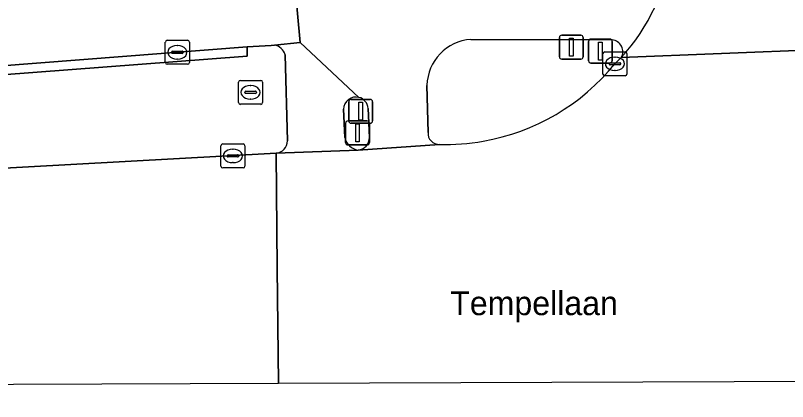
# Model space of a CAD drawing. Extents: x 160455 to 162082, y 388339 to 389736.
# Drawn here: x 161000.75 to 161032.93, y 388340.68 to 388356.78 of the extents above; entities that cross this region are included whole.
import ezdxf

# ---------------------------------------------------------------- set-up
doc = ezdxf.new("R2010")
doc.units = 0
for name, color, linetype in [('IMGEO_Berm_groen', 7, 'Continuous'), ('IMGEO_Drukknoppaal', 7, 'Continuous'), ('IMGEO_Fietspad_gesloten', 7, 'Continuous'), ('IMGEO_Fietspad_open', 7, 'Continuous'), ('IMGEO_Kolk', 7, 'Continuous'), ('IMGEO_Openbare_ruimte_label', 7, 'Continuous'), ('IMGEO_Rijbaan_lokaal_gesloten', 7, 'Continuous'), ('IMGEO_Rijbaan_regionaal_gesloten', 7, 'Continuous'), ('IMGEO_Rioolput', 7, 'Continuous'), ('IMGEO_Verkeerseiland_open', 7, 'Continuous'), ('IMGEO_Verkeersregelinstallatiepaal', 7, 'Continuous'), ('IMGEO_Voetpad_open', 7, 'Continuous')]:
    doc.layers.add(name, color=color, linetype=linetype)

msp = doc.modelspace()

# ---------------------------------------------------------------- linework, layer by layer
at = {"layer": 'IMGEO_Berm_groen'}
for points in [[(161011.548, 388355.547), (161011.417, 388355.534), (161010.41, 388355.47), (161010.417, 388355.079), (161000, 388354.284), (160984.318, 388353.088), (160984.421, 388349.535), (161011.621, 388351.037)], [(161012.093, 388351.546), (161011.996, 388355.142)]]:
    msp.add_lwpolyline(points, dxfattribs=at)
for centre, radius, start, end in [((161011.425, 388354.961), 0.598, 17.5844, 78.1873), ((161011.575, 388351.553), 0.518, 275.1133, 359.2067)]:
    msp.add_arc(centre, radius, start, end, dxfattribs=at)
at = {"layer": 'IMGEO_Drukknoppaal'}
for p, q in [((161023.424, 388355.058), (161023.424, 388355.858)), ((161023.424, 388355.858), (161023.424, 388355.058)), ((161023.524, 388355.958), (161024.314, 388355.958)), ((161024.314, 388355.958), (161023.524, 388355.958)), ((161024.414, 388355.858), (161024.414, 388355.058)), ((161024.414, 388355.058), (161024.414, 388355.858)), ((161024.314, 388354.958), (161023.524, 388354.958)), ((161023.524, 388354.958), (161024.314, 388354.958)), ((161014.647, 388352.382), (161014.647, 388353.182)), ((161014.647, 388353.182), (161014.647, 388352.382)), ((161014.747, 388353.282), (161015.537, 388353.282)), ((161015.537, 388353.282), (161014.747, 388353.282)), ((161015.637, 388353.182), (161015.637, 388352.382)), ((161015.637, 388352.382), (161015.637, 388353.182)), ((161015.537, 388352.282), (161014.747, 388352.282)), ((161014.747, 388352.282), (161015.537, 388352.282))]:
    msp.add_line(p, q, dxfattribs=at)
for points in [[(161023.844, 388355.833), (161023.994, 388355.833), (161023.994, 388355.083), (161023.844, 388355.083), (161023.844, 388355.833)], [(161015.067, 388353.157), (161015.217, 388353.157), (161015.217, 388352.407), (161015.067, 388352.407), (161015.067, 388353.157)]]:
    msp.add_lwpolyline(points, dxfattribs=at)
for centre, start, end in [((161023.524, 388355.858), 90, 180), ((161023.524, 388355.858), 90, 180), ((161024.314, 388355.858), 0, 90), ((161024.314, 388355.858), 360, 90), ((161023.524, 388355.058), 180, 270), ((161023.524, 388355.058), 180, 270), ((161024.314, 388355.058), 270, 0), ((161024.314, 388355.058), 270, 0), ((161014.747, 388353.182), 90, 180), ((161014.747, 388353.182), 90, 180), ((161015.537, 388353.182), 0, 90), ((161015.537, 388353.182), 360, 90), ((161014.747, 388352.382), 180, 270), ((161014.747, 388352.382), 180, 270), ((161015.537, 388352.382), 270, 0), ((161015.537, 388352.382), 270, 0)]:
    msp.add_arc(centre, 0.1, start, end, dxfattribs=at)
at = {"layer": 'IMGEO_Fietspad_gesloten'}
msp.add_lwpolyline([(161000, 388354.666), (161010.41, 388355.47), (161011.417, 388355.534), (161011.548, 388355.547), (161012.618, 388355.65), (161012.297, 388359.142), (161000, 388358.164), (160954.457, 388354.688)], dxfattribs=at)
at = {"layer": 'IMGEO_Fietspad_open'}
for points in [[(161027.726, 388359.254), (161021.349, 388359.289), (161021.228, 388359.276), (161013.315, 388359.221), (161012.297, 388359.142), (161012.618, 388355.65), (161015.064, 388353.364)], [(161019.732, 388355.783), (161025.622, 388355.76)], [(161017.949, 388351.9), (161017.903, 388353.866)], [(161015.456, 388352.901), (161015.504, 388351.695)], [(161015.033, 388351.167), (161018.422, 388351.398)]]:
    msp.add_lwpolyline(points, dxfattribs=at)
for centre, radius, start, end in [((161019.652, 388360.765), 8.561, 317.8575, 352.0564), ((161019.88, 388353.811), 1.978, 94.2911, 178.4004), ((161025.572, 388355.268), 0.494, 329.9325, 84.2471), ((161014.943, 388352.864), 0.514, 4.0899, 76.4161), ((161018.416, 388351.866), 0.468, 175.7966, 270.796), ((161014.995, 388351.675), 0.51, 274.3269, 2.2043)]:
    msp.add_arc(centre, radius, start, end, dxfattribs=at)
at = {"layer": 'IMGEO_Kolk'}
for p, q in [((161007.075, 388355.743), (161007.927, 388355.743)), ((161007, 388354.817), (161007, 388355.669)), ((161007.488, 388355.523), (161007.513, 388355.523)), ((161008.001, 388355.669), (161008.001, 388354.817)), ((161007.259, 388355.237), (161007.259, 388355.249)), ((161007.697, 388355.2), (161007.299, 388355.2)), ((161007.302, 388355.286), (161007.7, 388355.286)), ((161007.743, 388355.249), (161007.743, 388355.237)), ((161025.239, 388354.337), (161025.239, 388355.189)), ((161025.314, 388355.263), (161026.166, 388355.263)), ((161025.727, 388355.043), (161025.752, 388355.043)), ((161026.24, 388355.189), (161026.24, 388354.337)), ((161007.927, 388354.743), (161007.075, 388354.743)), ((161007.511, 388354.963), (161007.486, 388354.963)), ((161025.498, 388354.757), (161025.498, 388354.769)), ((161025.936, 388354.72), (161025.538, 388354.72)), ((161025.541, 388354.806), (161025.939, 388354.806)), ((161025.982, 388354.769), (161025.982, 388354.757)), ((161025.75, 388354.483), (161025.725, 388354.483)), ((161026.166, 388354.263), (161025.314, 388354.263)), ((161009.315, 388350.495), (161009.315, 388351.347)), ((161009.39, 388351.421), (161010.242, 388351.421)), ((161009.803, 388351.201), (161009.828, 388351.201)), ((161010.316, 388351.347), (161010.316, 388350.495)), ((161009.574, 388350.915), (161009.574, 388350.927)), ((161010.012, 388350.878), (161009.614, 388350.878)), ((161009.617, 388350.964), (161010.015, 388350.964)), ((161010.058, 388350.927), (161010.058, 388350.915)), ((161009.826, 388350.641), (161009.801, 388350.641)), ((161010.242, 388350.421), (161009.39, 388350.421))]:
    msp.add_line(p, q, dxfattribs=at)
for points in [[(161007.075, 388355.743), (161007.927, 388355.743)], [(161007, 388354.817), (161007, 388355.669)], [(161008.001, 388355.669), (161008.001, 388354.817)], [(161025.239, 388354.337), (161025.239, 388355.189)], [(161025.314, 388355.263), (161026.166, 388355.263)], [(161026.24, 388355.189), (161026.24, 388354.337)], [(161007.927, 388354.743), (161007.075, 388354.743)], [(161026.166, 388354.263), (161025.314, 388354.263)], [(161009.315, 388350.495), (161009.315, 388351.347)], [(161009.39, 388351.421), (161010.242, 388351.421)], [(161010.316, 388351.347), (161010.316, 388350.495)], [(161010.242, 388350.421), (161009.39, 388350.421)]]:
    msp.add_lwpolyline(points, dxfattribs=at)
for centre, radius, start, end in [((161007.077, 388355.667), 0.0765, 91.552, 178.448), ((161007.077, 388355.667), 0.0765, 91.552, 178.448), ((161007.925, 388355.667), 0.0765, 1.552, 88.448), ((161007.925, 388355.667), 0.0765, 1.552, 88.448), ((161007.299, 388355.246), 0.0403, 85.8775, 175.7526), ((161007.296, 388355.236), 0.0366, 178.938, 274.7102), ((161007.7, 388355.243), 0.043, 264.8664, 352.4533), ((161007.704, 388355.248), 0.0386, 1.7309, 96.639), ((161025.316, 388355.187), 0.0765, 91.552, 178.448), ((161025.316, 388355.187), 0.0765, 91.552, 178.448), ((161026.164, 388355.187), 0.0765, 1.552, 88.448), ((161026.164, 388355.187), 0.0765, 1.552, 88.448), ((161007.077, 388354.819), 0.0765, 181.552, 268.448), ((161007.077, 388354.819), 0.0765, 181.552, 268.448), ((161007.925, 388354.819), 0.0765, 271.552, 358.448), ((161007.925, 388354.819), 0.0765, 271.552, 358.448), ((161025.538, 388354.766), 0.0403, 85.8775, 175.7526), ((161025.535, 388354.756), 0.0366, 178.938, 274.7102), ((161025.939, 388354.763), 0.043, 264.8664, 352.4533), ((161025.943, 388354.768), 0.0386, 1.7309, 96.639), ((161025.316, 388354.339), 0.0765, 181.552, 268.448), ((161025.316, 388354.339), 0.0765, 181.552, 268.448), ((161026.164, 388354.339), 0.0765, 271.552, 358.448), ((161026.164, 388354.339), 0.0765, 271.552, 358.448), ((161009.392, 388351.345), 0.0765, 91.552, 178.448), ((161009.392, 388351.345), 0.0765, 91.552, 178.448), ((161010.24, 388351.345), 0.0765, 1.552, 88.448), ((161010.24, 388351.345), 0.0765, 1.552, 88.448), ((161009.614, 388350.924), 0.0403, 85.8775, 175.7526), ((161009.611, 388350.914), 0.0366, 178.938, 274.7102), ((161010.015, 388350.921), 0.043, 264.8664, 352.4533), ((161010.019, 388350.926), 0.0386, 1.7309, 96.639), ((161009.392, 388350.497), 0.0765, 181.552, 268.448), ((161009.392, 388350.497), 0.0765, 181.552, 268.448), ((161010.24, 388350.497), 0.0765, 271.552, 358.448), ((161010.24, 388350.497), 0.0765, 271.552, 358.448)]:
    msp.add_arc(centre, radius, start, end, dxfattribs=at)
for centre, major_axis, ratio, start_param, end_param in [((161007.487, 388355.243), (-0.387, 0.002), 0.722429, 4.712389, 7.853982), ((161007.512, 388355.243), (-0.39, 0.002), 0.717154, 1.570796, 4.712389), ((161025.726, 388354.763), (-0.387, 0.002), 0.722429, 4.712389, 7.853982), ((161025.751, 388354.763), (-0.39, 0.002), 0.717154, 1.570796, 4.712389), ((161009.802, 388350.921), (-0.387, 0.002), 0.722429, 4.712389, 7.853982), ((161009.827, 388350.921), (-0.39, 0.002), 0.717154, 1.570796, 4.712389)]:
    msp.add_ellipse(centre, major_axis=major_axis, ratio=ratio, start_param=start_param, end_param=end_param, dxfattribs=at)
at = {"layer": 'IMGEO_Rijbaan_lokaal_gesloten'}
msp.add_lwpolyline([(161026, 388355.021), (161034.358, 388355.363), (161034.441, 388359.714), (161034.44, 388363.232), (161034.443, 388363.356), (161034.459, 388364.097)], dxfattribs=at)
msp.add_arc((161019.652, 388360.765), 8.561, 317.8575, 352.0564, dxfattribs=at)
at = {"layer": 'IMGEO_Rijbaan_regionaal_gesloten'}
for points in [[(161034.358, 388355.363), (161026, 388355.021), (161025.74, 388354.763)], [(161018.422, 388351.398), (161015.033, 388351.167), (161011.621, 388351.037), (161011.668, 388346.244), (161011.715, 388341.445), (161034.497, 388341.53), (161054.991, 388341.606)], [(161011.715, 388341.445), (161011.668, 388346.244), (161011.621, 388351.037), (160984.421, 388349.535), (160980.93, 388349.342), (160956.178, 388348.079), (160933.992, 388346.947)], [(160835.165, 388343.017), (160805.622, 388342.951), (160805.562, 388340.676), (160817.128, 388340.719), (160952.778, 388341.225), (161011.715, 388341.445)]]:
    msp.add_lwpolyline(points, dxfattribs=at)
for centre, radius, start, end in [((161018.662, 388360.517), 9.121, 279.9981, 320.8902), ((161018.661, 388360.49), 9.095, 268.4932, 280.0351)]:
    msp.add_arc(centre, radius, start, end, dxfattribs=at)
at = {"layer": 'IMGEO_Rioolput'}
for p, q in [((161010.128, 388354.074), (161010.98, 388354.074)), ((161010.053, 388353.148), (161010.053, 388354)), ((161010.541, 388353.854), (161010.566, 388353.854)), ((161011.054, 388354), (161011.054, 388353.148)), ((161010.312, 388353.568), (161010.312, 388353.58)), ((161010.75, 388353.531), (161010.352, 388353.531)), ((161010.355, 388353.617), (161010.753, 388353.617)), ((161010.796, 388353.58), (161010.796, 388353.568)), ((161010.564, 388353.294), (161010.539, 388353.294)), ((161010.98, 388353.074), (161010.128, 388353.074))]:
    msp.add_line(p, q, dxfattribs=at)
for points in [[(161010.128, 388354.074), (161010.98, 388354.074)], [(161010.053, 388353.148), (161010.053, 388354)], [(161011.054, 388354), (161011.054, 388353.148)], [(161010.98, 388353.074), (161010.128, 388353.074)]]:
    msp.add_lwpolyline(points, dxfattribs=at)
for centre, radius, start, end in [((161010.13, 388353.998), 0.0765, 91.552, 178.448), ((161010.13, 388353.998), 0.0765, 91.552, 178.448), ((161010.978, 388353.998), 0.0765, 1.552, 88.448), ((161010.978, 388353.998), 0.0765, 1.552, 88.448), ((161010.352, 388353.577), 0.0403, 85.8775, 175.7526), ((161010.349, 388353.567), 0.0366, 178.938, 274.7102), ((161010.753, 388353.574), 0.043, 264.8664, 352.4533), ((161010.757, 388353.579), 0.0386, 1.7309, 96.639), ((161010.13, 388353.15), 0.0765, 181.552, 268.448), ((161010.13, 388353.15), 0.0765, 181.552, 268.448), ((161010.978, 388353.15), 0.0765, 271.552, 358.448), ((161010.978, 388353.15), 0.0765, 271.552, 358.448)]:
    msp.add_arc(centre, radius, start, end, dxfattribs=at)
for centre, major_axis, ratio, start_param, end_param in [((161010.54, 388353.574), (-0.387, 0.002), 0.722429, 4.712389, 7.853982), ((161010.565, 388353.574), (-0.39, 0.002), 0.717154, 1.570796, 4.712389)]:
    msp.add_ellipse(centre, major_axis=major_axis, ratio=ratio, start_param=start_param, end_param=end_param, dxfattribs=at)
at = {"layer": 'IMGEO_Verkeerseiland_open'}
for points in [[(161025.622, 388355.76), (161019.732, 388355.783)], [(160944.132, 388350.141), (160949.389, 388350.447), (160957.379, 388351.033), (160957.483, 388351.041), (160984.318, 388353.088), (161000, 388354.284), (161010.417, 388355.079), (161010.41, 388355.47), (161000, 388354.666), (160957.522, 388351.385)], [(161025.74, 388354.763), (161026, 388355.021)], [(161017.903, 388353.866), (161017.949, 388351.9)], [(161014.429, 388352.872), (161014.488, 388351.687)], [(161015.504, 388351.695), (161015.456, 388352.901)]]:
    msp.add_lwpolyline(points, dxfattribs=at)
for centre, radius, start, end in [((161019.88, 388353.811), 1.978, 94.2911, 178.4004), ((161025.572, 388355.268), 0.494, 329.9325, 84.2471), ((161018.662, 388360.517), 9.121, 279.9981, 320.8902), ((161014.944, 388352.864), 0.515, 76.4589, 179.0784), ((161014.943, 388352.864), 0.514, 4.0899, 76.4161), ((161018.416, 388351.866), 0.468, 175.7966, 270.796), ((161015.117, 388351.801), 0.639, 190.2493, 262.4402), ((161014.995, 388351.675), 0.51, 274.3269, 2.2043), ((161018.661, 388360.49), 9.095, 268.4932, 280.0351)]:
    msp.add_arc(centre, radius, start, end, dxfattribs=at)
at = {"layer": 'IMGEO_Verkeersregelinstallatiepaal'}
for p, q in [((161024.638, 388354.894), (161024.638, 388355.694)), ((161024.638, 388355.694), (161024.638, 388354.894)), ((161024.738, 388355.794), (161025.528, 388355.794)), ((161025.528, 388355.794), (161024.738, 388355.794)), ((161025.628, 388355.694), (161025.628, 388354.894)), ((161025.628, 388354.894), (161025.628, 388355.694)), ((161025.528, 388354.794), (161024.738, 388354.794)), ((161024.738, 388354.794), (161025.528, 388354.794)), ((161014.514, 388351.483), (161014.514, 388352.283)), ((161014.514, 388352.283), (161014.514, 388351.483)), ((161014.614, 388352.383), (161015.404, 388352.383)), ((161015.404, 388352.383), (161014.614, 388352.383)), ((161015.504, 388352.283), (161015.504, 388351.483)), ((161015.504, 388351.483), (161015.504, 388352.283)), ((161015.404, 388351.383), (161014.614, 388351.383)), ((161014.614, 388351.383), (161015.404, 388351.383))]:
    msp.add_line(p, q, dxfattribs=at)
for points in [[(161025.058, 388355.669), (161025.208, 388355.669), (161025.208, 388354.919), (161025.058, 388354.919), (161025.058, 388355.669)], [(161014.934, 388352.258), (161015.084, 388352.258), (161015.084, 388351.508), (161014.934, 388351.508), (161014.934, 388352.258)]]:
    msp.add_lwpolyline(points, dxfattribs=at)
for centre, start, end in [((161024.738, 388355.694), 90, 180), ((161024.738, 388355.694), 90, 180), ((161025.528, 388355.694), 0, 90), ((161025.528, 388355.694), 360, 90), ((161024.738, 388354.894), 180, 270), ((161024.738, 388354.894), 180, 270), ((161025.528, 388354.894), 270, 0), ((161025.528, 388354.894), 270, 0), ((161014.614, 388352.283), 90, 180), ((161014.614, 388352.283), 90, 180), ((161015.404, 388352.283), 0, 90), ((161015.404, 388352.283), 360, 90), ((161014.614, 388351.483), 180, 270), ((161014.614, 388351.483), 180, 270), ((161015.404, 388351.483), 270, 0), ((161015.404, 388351.483), 270, 0)]:
    msp.add_arc(centre, 0.1, start, end, dxfattribs=at)
at = {"layer": 'IMGEO_Voetpad_open'}
for points in [[(161015.064, 388353.364), (161012.618, 388355.65), (161011.548, 388355.547)], [(161011.996, 388355.142), (161012.093, 388351.546)], [(161014.488, 388351.687), (161014.429, 388352.872)], [(161011.621, 388351.037), (161015.033, 388351.167)]]:
    msp.add_lwpolyline(points, dxfattribs=at)
for centre, radius, start, end in [((161011.425, 388354.961), 0.598, 17.5844, 78.1873), ((161014.944, 388352.864), 0.515, 76.4589, 179.0784), ((161011.575, 388351.553), 0.518, 275.1133, 359.2067), ((161015.117, 388351.801), 0.639, 190.2493, 262.4402)]:
    msp.add_arc(centre, radius, start, end, dxfattribs=at)

# ---------------------------------------------------------------- texts
at = {"layer": 'IMGEO_Openbare_ruimte_label'}
msp.add_text('Tempellaan', height=1, dxfattribs=at).set_placement((161018.873, 388344.28))

doc.saveas('drawing.dxf')
